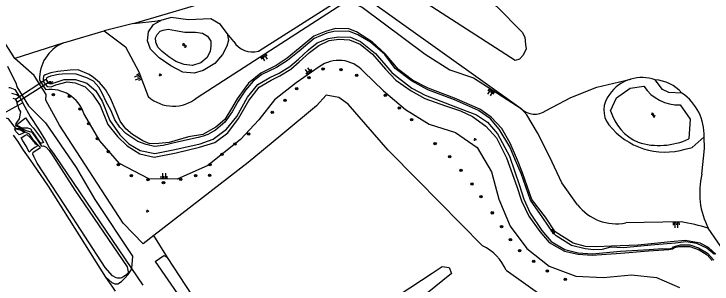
# Model space of a CAD drawing. Extents: x 126000 to 131009, y 393000 to 395500.
# Drawn here: x 129724.5 to 129960.2, y 394345.8 to 394437.1 of the extents above; entities that cross this region are included whole.
import ezdxf

# ---------------------------------------------------------------- set-up
doc = ezdxf.new("R2010")
doc.units = 0
for name, color, linetype in [('gg-knt-BGT kruinlijn', 7, 'Continuous'), ('gg-knt-bronhoudergrens', 7, 'Continuous'), ('gg-kntw-bovenkant insteek waterloop', 7, 'Continuous'), ('gg-kntw-waterlijn', 7, 'Continuous'), ('gg-kwrk-duiker nz buis', 7, 'Continuous'), ('gt-grn-groengrens', 7, 'Continuous'), ('gt-grn-vlakafsluiter', 7, 'Continuous'), ('gt-symb-boom', 7, 'Continuous'), ('gt-symb-groenvak', 7, 'Continuous'), ('gt-symb-talud symbool', 7, 'Continuous'), ('gt-symb-watersymbool', 7, 'Continuous'), ('gx-grn-maaiveld', 7, 'Continuous')]:
    doc.layers.add(name, color=color, linetype=linetype)

# ---------------------------------------------------------------- blocks, each defined once
blk = doc.blocks.new('gt0-WA')
at = {"layer": 'gt-symb-watersymbool'}
for centre, start, end in [((-0.32, 0.02), 28.0725, 151.9275), ((0.43, 0.42), 208.0725, 331.9275), ((-0.32, -0.43), 28.0725, 151.9275), ((0.43, -0.03), 208.0725, 331.9275)]:
    blk.add_arc(centre, 0.425, start, end, dxfattribs=at)
blk = doc.blocks.new('gt0-BOOM')
at = {"layer": 'gt-symb-boom'}
for radius in [0.4, 0.2]:
    blk.add_circle((0, 0), radius, dxfattribs=at)
blk = doc.blocks.new('gt0-GRVAK')
at = {"layer": 'gt-symb-groenvak'}
for p, q in [((-0.11, 0.19), (-0.23, 0.24)), ((-0.18, 0.15), (0.09, 0.15)), ((-0.09, 0.21), (-0.16, 0.32)), ((-0.05, 0.21), (-0.05, 0.39)), ((0, 0.21), (0.06, 0.32)), ((0.01, 0.19), (0.13, 0.24)), ((0.26, -0.05), (0.2, 0.06)), ((0.3, -0.05), (0.3, 0.13)), ((0.35, -0.05), (0.41, 0.06)), ((-0.25, -0.23), (-0.36, -0.18)), ((-0.32, -0.26), (-0.05, -0.26)), ((-0.23, -0.21), (-0.29, -0.1)), ((-0.18, -0.2), (-0.18, -0.02)), ((-0.14, -0.21), (-0.07, -0.1)), ((-0.12, -0.23), (0, -0.18)), ((0.24, -0.07), (0.12, -0.02)), ((0.17, -0.11), (0.44, -0.11)), ((0.37, -0.07), (0.49, -0.02))]:
    blk.add_line(p, q, dxfattribs=at)
blk = doc.blocks.new('gt0-TALUD_1')
at = {"layer": 'gt-symb-talud symbool'}
for p, q in [((-1, -1), (-1, 0)), ((-0.5, -2), (-0.5, 0)), ((0, -1), (0, 0)), ((0.5, -2), (0.5, 0)), ((1, -1), (1, 0))]:
    blk.add_line(p, q, dxfattribs=at)

msp = doc.modelspace()

# ---------------------------------------------------------------- linework, layer by layer
at = {"layer": 'gg-knt-BGT kruinlijn'}
for p, q in [((129742, 394427.58), (129754.97, 394431.43)), ((129740.94, 394427.18), (129741.46, 394427.4)), ((129741.46, 394427.4), (129742, 394427.58)), ((129949.73, 394366.83), (129931.08, 394366.5))]:
    msp.add_line(p, q, dxfattribs=at)
for points in [[(129786.37, 394408.86), (129835.5, 394440.61), (129838.89, 394440.77), (129842.02, 394439.35), (129863.34, 394423.45), (129871.66, 394418.17), (129879.6, 394415.54), (129895.69, 394405.14)], [(129754.97, 394431.43), (129762.11, 394425.99), (129766.66, 394417.48), (129769.84, 394409.15)], [(129827.53, 394419.22), (129819.77, 394413.76), (129812.4, 394408.07), (129807.11, 394401.36), (129800.94, 394394.67), (129789.91, 394385.9), (129779.62, 394381.27), (129769.98, 394381.35), (129760.1, 394386.54), (129753.49, 394394.21), (129748.09, 394403.4)], [(129914.78, 394372.56), (129909.53, 394380), (129905.42, 394388.73), (129901.25, 394396.87), (129897.69, 394403.03), (129895.69, 394405.14)]]:
    msp.add_lwpolyline(points, dxfattribs=at)
for centre, radius, start, end in [((129746.04, 394415.32), 12.91, 113.2494, 182.7506), ((129834.13, 394410.37), 11.04, 40.9644, 126.6932), ((129736.78, 394399.67), 11.91, 18.255, 97.5416), ((129778.28, 394418.57), 12.64, 228.1246, 309.8174), ((129927.85, 394382.76), 16.57, 217.9697, 281.2453), ((129940.84, 394308.64), 58.86, 72.0876, 81.3136)]:
    msp.add_arc(centre, radius, start, end, dxfattribs=at)
at = {"layer": 'gg-knt-bronhoudergrens'}
msp.add_line((129776.34, 394354.76), (129771.74, 394362.24), dxfattribs=at)
for points in [[(129850.81, 394391.11), (129843.25, 394399.76), (129837.33, 394406.55), (129834.22, 394408.89), (129829.95, 394409.63), (129826.6, 394406.06), (129814.63, 394395.99), (129803.53, 394386.93)], [(129882.68, 394358.73), (129860.76, 394380.98), (129850.81, 394391.11)], [(129854.57, 394342.15), (129865.71, 394349.53), (129869.12, 394351.78), (129871.41, 394351.44), (129872.24, 394349.4), (129863.97, 394342.78), (129844.65, 394328.67), (129833.08, 394319.39)]]:
    msp.add_lwpolyline(points, dxfattribs=at)
msp.add_arc((129875.63, 394343.92), 16.4, 23.5464, 64.5125, dxfattribs=at)
at = {"layer": 'gg-kntw-bovenkant insteek waterloop'}
msp.add_line((129733.14, 394414.7), (129735.22, 394411.48), dxfattribs=at)
for points in [[(129961.52, 394355.91), (129959, 394358.11), (129956.21, 394359.66), (129951.29, 394360.57), (129946.2, 394360.06), (129940.8, 394359.5), (129935.15, 394358.93), (129926.23, 394358.61), (129921.18, 394358.41), (129917.43, 394358.47), (129913.28, 394359.6), (129907.27, 394363.41), (129903.98, 394368.42), (129899.38, 394374.39), (129896.15, 394383.34), (129894.52, 394387.73), (129892.07, 394393.4), (129889.17, 394398.38), (129885.6, 394402.26), (129881.81, 394404.86), (129873.23, 394408.68), (129864.29, 394411.95), (129859.04, 394414.75), (129854.31, 394418.27), (129849.83, 394423.56), (129845.49, 394427.51), (129840.18, 394431.06), (129837.51, 394432), (129833.05, 394432.11), (129829.66, 394431.18), (129825.71, 394429.54), (129821.14, 394425.69), (129816.68, 394422.12), (129813.05, 394419.66), (129807.88, 394417.11), (129803.72, 394413.64), (129802.43, 394411.98), (129799.84, 394408.37), (129797.94, 394405.15), (129795.69, 394401.39), (129792.63, 394398.79), (129788.23, 394396.34), (129783.39, 394395.58), (129776.83, 394393.69), (129773.4, 394393.28), (129770.4, 394393.22), (129767.95, 394394.26), (129764.47, 394396.3), (129762.25, 394398.26), (129760.3, 394400.87), (129758.98, 394404.11), (129757.11, 394408.58), (129755.35, 394411.57), (129753.41, 394413.94), (129751.3, 394415.64), (129749.86, 394416.62), (129746.14, 394418.23), (129743.46, 394418.08), (129739.27, 394417.6), (129736.87, 394417.14), (129735, 394416.55), (129734.47, 394416.01), (129734.28, 394415.1), (129734.57, 394413.9), (129735.67, 394412.58), (129736.99, 394412.43), (129738.65, 394413.18), (129742.46, 394414.1), (129745.19, 394413.84), (129748.52, 394412.4), (129750.95, 394410.02), (129753.56, 394406.11), (129756.18, 394399.73), (129759.46, 394395.65), (129762.68, 394392.5), (129766.93, 394389.87), (129771.78, 394388.74), (129779.26, 394390.19), (129787.12, 394392.09), (129792.33, 394393.67), (129796.66, 394396.94), (129800.33, 394401.7), (129803.73, 394407.83), (129807.24, 394412.36), (129811.32, 394414.76), (129814.2, 394416.22), (129817.99, 394418.4), (129820.75, 394420.93), (129824.28, 394424.05), (129827.46, 394426.39), (129830.94, 394428.06), (129834.14, 394428.58), (129837.75, 394428.38), (129841.35, 394426.89), (129845.52, 394423.44), (129849.96, 394418.43), (129853.43, 394414.7), (129858.61, 394411.11), (129863.18, 394408.54), (129870.21, 394406.04), (129875.26, 394404.29), (129879.3, 394402.41), (129883.83, 394399.21), (129887.37, 394395.21), (129890.74, 394388.44), (129894.32, 394378.78), (129895.82, 394373.94), (129898.32, 394368.74), (129902.07, 394363.52), (129905.23, 394359.9), (129910.38, 394356.96), (129914.96, 394355.87), (129919.75, 394355.55), (129929.37, 394356.23), (129938.8, 394357.06), (129943.97, 394357.34), (129945.65, 394357.47), (129946.89, 394357.66), (129947.54, 394358.11), (129948.99, 394358.45), (129952.66, 394358.47), (129955.88, 394357.41), (129958.56, 394355.72), (129960.24, 394353.8)], [(129950.04, 394410.35), (129945.62, 394410.57), (129943.45, 394411.56), (129940.94, 394414.82)], [(129951.17, 394391.38), (129953.52, 394391.95), (129957.54, 394395.52)], [(129755.48, 394348.14), (129757.52, 394346.35), (129758.34, 394346), (129758.55, 394345.91), (129759.5, 394345.89), (129760.84, 394346.67), (129761.91, 394347.82), (129763.06, 394349.06), (129764.16, 394350.7), (129764.17, 394351.09)]]:
    msp.add_lwpolyline(points, dxfattribs=at)
for centre, radius, start, end in [((129936.46, 394402.44), 13.16, 70.0836, 106.4408), ((129936.46, 394402.44), 13.16, 106.4458, 145.4036), ((129931.64, 394404.64), 8, 138.7526, 218.6825), ((129940.27, 394396.1), 17.28, 358.0702, 55.5655), ((129944.38, 394414.52), 24.12, 218.0936, 286.3617)]:
    msp.add_arc(centre, radius, start, end, dxfattribs=at)
at = {"layer": 'gg-kntw-waterlijn'}
for points in [[(129961.04, 394355.76), (129958.44, 394357.94), (129955.09, 394359.57), (129951.31, 394360.06), (129947.88, 394359.62), (129940.92, 394359.02), (129930.15, 394358.05), (129925.87, 394358.29), (129923.15, 394357.46), (129920.31, 394357.35), (129917.39, 394357.69), (129912.79, 394358.88), (129907.56, 394362.09), (129906.43, 394363.26), (129903.09, 394368.18), (129898.88, 394374.13), (129895.75, 394383.2), (129893.87, 394387.52), (129891.87, 394392.14), (129888.37, 394398.12), (129885.35, 394401.6), (129881.32, 394404.45), (129873.26, 394408.08), (129864.26, 394411.48), (129858.76, 394414.45), (129853.22, 394418.68), (129849.67, 394423.34), (129844.82, 394427.57), (129840.61, 394430.07), (129837.5, 394431.32), (129832.49, 394431.2), (129830.09, 394430.54), (129825.87, 394428.84), (129820.76, 394424.51), (129816.88, 394421.37), (129813.15, 394418.95), (129808.12, 394416.62), (129805.26, 394414.4), (129802.66, 394411.29), (129800.2, 394407.61), (129798.19, 394404), (129795.63, 394400.51), (129792.5, 394397.76), (129789.97, 394396.38), (129788.4, 394395.8), (129786.72, 394395.31), (129780.06, 394393.82), (129774.9, 394392.67), (129771.94, 394392.35), (129769.16, 394392.93), (129766.28, 394394.02), (129762.3, 394396.64), (129760.2, 394398.86), (129758.48, 394401.31), (129757.28, 394404.34), (129755.65, 394407.36), (129754.35, 394410.1), (129753.1, 394412.32), (129751.32, 394414.36), (129749.05, 394415.49), (129745.49, 394416.74), (129742.04, 394416.84), (129739.47, 394416.57), (129736.81, 394416.01), (129735.46, 394415.46), (129735.36, 394414.83), (129735.93, 394413.85), (129736.66, 394413.48), (129738.39, 394413.91), (129741.41, 394414.98), (129745.3, 394414.93), (129749.11, 394413.64), (129752.1, 394411.12), (129754.29, 394407.66), (129756.86, 394401.07), (129760.2, 394396.22), (129763.31, 394393.17), (129767.12, 394390.94), (129771.99, 394389.91), (129778.78, 394391.27), (129787.33, 394393.23), (129791.78, 394394.74), (129796.23, 394398.11), (129799.71, 394402.47), (129803.35, 394409), (129806.78, 394413.3), (129810.84, 394415.64), (129814.05, 394417.11), (129817.61, 394419.31), (129820.57, 394421.8), (129823.93, 394424.99), (129826.83, 394427.32), (129830.56, 394428.84), (129834.02, 394429.39), (129838.15, 394429.21), (129841.51, 394427.78), (129846.55, 394423.75), (129852.12, 394417.32), (129853.9, 394415.87), (129858.82, 394412.06), (129863.31, 394409.59), (129868.63, 394407.56), (129873.6, 394405.67), (129880.69, 394402.96), (129884.35, 394400.52), (129887.81, 394396.54), (129891.76, 394389), (129895.23, 394379.07), (129896.61, 394374.54), (129898.75, 394369.73), (129902.73, 394363.91), (129905.91, 394360.21), (129910.49, 394357.49), (129914.96, 394356.42), (129919.7, 394356.06), (129929.3, 394356.88), (129938.95, 394357.53), (129943.48, 394357.86), (129945.6, 394357.66), (129946.91, 394358), (129947.09, 394358.39), (129949.56, 394359.09), (129952.67, 394359.06), (129955.62, 394358.02), (129958.62, 394356.27), (129960.75, 394353.91)], [(129925.92, 394404.36), (129927.95, 394408.79), (129932.53, 394412.02), (129937.16, 394412.63)], [(129949.43, 394406.33), (129952.87, 394401.51), (129952.37, 394394.88)]]:
    msp.add_lwpolyline(points, dxfattribs=at)
for centre, radius, start, end in [((129948.97, 394420.54), 14.21, 213.8033, 271.8516), ((129942.34, 394409.31), 17.15, 196.7712, 245.3968), ((129942.28, 394416.5), 23.86, 252.7502, 295.0277)]:
    msp.add_arc(centre, radius, start, end, dxfattribs=at)
at = {"layer": 'gg-kwrk-duiker nz buis'}
for p, q in [((129724.98, 394408.33), (129735.19, 394415.04)), ((129735.97, 394413.79), (129725.66, 394407.32)), ((129735.19, 394415.04), (129735.97, 394413.79)), ((129725.66, 394407.32), (129724.98, 394408.33))]:
    msp.add_line(p, q, dxfattribs=at)
at = {"layer": 'gt-grn-groengrens'}
for p, q in [((129740.94, 394427.18), (129724.76, 394421.98)), ((129803.53, 394386.93), (129771.74, 394362.24)), ((129771.74, 394362.24), (129768.14, 394359.44))]:
    msp.add_line(p, q, dxfattribs=at)
for points in [[(129807.04, 394424.55), (129836.65, 394443.43), (129838.68, 394443.59)], [(129838.68, 394443.59), (129841.62, 394443.83), (129895.69, 394405.14)], [(129768.14, 394359.44), (129761.4, 394366.41), (129739.84, 394399.49), (129735.21, 394408), (129735.3, 394409.88), (129731.35, 394416.24), (129724.76, 394421.98)], [(129725.24, 394413.45), (129725.4, 394412.44), (129729.41, 394406.03), (129735.07, 394400.25), (129745.49, 394385.16), (129751.76, 394374.35), (129764.46, 394355.22), (129764.17, 394351.09)], [(129904.17, 394404.49), (129912.55, 394408.86), (129921.29, 394412.35), (129932.73, 394415.06)], [(129956.8, 394382.95), (129957.71, 394391.64), (129957.54, 394395.52)], [(129974.67, 394339.01), (129965.44, 394355.2), (129958.94, 394364.65)], [(129772.19, 394353.4), (129775.06, 394355.43), (129776.34, 394354.76)]]:
    msp.add_lwpolyline(points, dxfattribs=at)
for centre, radius, start, end in [((129804.92, 394431.46), 7.23, 210.4531, 287.0697), ((129940.14, 394401.66), 13.18, 41.2612, 86.5032), ((129900.31, 394409.81), 6.58, 225.3105, 305.9272), ((129982.01, 394376.62), 25.99, 165.9217, 207.438)]:
    msp.add_arc(centre, radius, start, end, dxfattribs=at)
at = {"layer": 'gt-grn-vlakafsluiter'}
for p, q in [((129722.3, 394419.42), (129725.24, 394413.45)), ((129764.17, 394351.09), (129767.95, 394345.42))]:
    msp.add_line(p, q, dxfattribs=at)
at = {"layer": 'gx-grn-maaiveld'}
for p, q in [((129764.79, 394433.89), (129828.65, 394452.73)), ((129764.79, 394433.89), (129773.03, 394434.77)), ((129774.07, 394434.84), (129773.03, 394434.77)), ((129764.79, 394433.89), (129754.97, 394431.43)), ((129798.69, 394427.8), (129796.46, 394430.43)), ((129726.37, 394409.1), (129727.43, 394407.01)), ((129725.78, 394406.11), (129718.43, 394402.13)), ((129727.43, 394407.01), (129725.78, 394406.11))]:
    msp.add_line(p, q, dxfattribs=at)
for points in [[(129724.76, 394421.98), (129719.05, 394430.94), (129709.62, 394453.54), (129791.92, 394475.92), (129796.8, 394478.12), (129799.04, 394478.39)], [(129873.31, 394448.08), (129875.3, 394448.34), (129877.15, 394447.55), (129879.8, 394445.96), (129887.47, 394439.74), (129896.07, 394430.88), (129896.99, 394429.29), (129897.26, 394426.78), (129897.39, 394425.33), (129896.47, 394423.21), (129895.14, 394421.75), (129893.69, 394421.36), (129864.05, 394440.54), (129863.88, 394442.18), (129868.68, 394446.49), (129871.07, 394447.68), (129873.31, 394448.08)], [(129796.46, 394430.43), (129796.93, 394428.17), (129796.4, 394426.25), (129794.85, 394423.41), (129792.25, 394420.36), (129788.4, 394417.97), (129785.27, 394417.03), (129781.52, 394417.39), (129777.5, 394419.57), (129773.53, 394422.29), (129770.58, 394425.15), (129769.61, 394428.03), (129769.94, 394431.03), (129771.57, 394433.51), (129774.07, 394434.84)], [(129796.46, 394430.43), (129794.24, 394433.57), (129790.97, 394435.39), (129783.34, 394435.1), (129777.58, 394435.87), (129774.07, 394434.84)], [(129790.7, 394424.52), (129789.71, 394422.4), (129787.58, 394420.6), (129784.73, 394419.7), (129781.99, 394420.01), (129779.13, 394421.07), (129776.72, 394422.57), (129774.52, 394424.36), (129773.09, 394425.85), (129772.33, 394427.5), (129772.31, 394429.02), (129772.84, 394430.13), (129773.82, 394431.22), (129774.82, 394431.63), (129776.53, 394431.91), (129779.04, 394431.46), (129782.18, 394430.94), (129785.75, 394430.93), (129788.16, 394430.61), (129789.82, 394429.59), (129790.99, 394427.88), (129790.96, 394426.19), (129790.7, 394424.52)], [(129842.46, 394417.61), (129849.25, 394411.14), (129856.64, 394404.79), (129864.71, 394399.89), (129873.59, 394396.98), (129880.88, 394391.9), (129885.74, 394383.75), (129888.18, 394374.5), (129892.04, 394365.37), (129897.63, 394357.8), (129905.21, 394351.83), (129914.21, 394348.44), (129923.59, 394348.07), (129933.02, 394348.92), (129941.4, 394348.03), (129949.24, 394344.6)], [(129722.76, 394412.26), (129723.06, 394412.23), (129724.8, 394411.58), (129726.37, 394409.1)], [(129726.37, 394409.1), (129725.36, 394409.74), (129723.73, 394410.23)], [(129725.78, 394406.11), (129725.48, 394407.41), (129725.01, 394408.3), (129724.17, 394408.5)], [(129725.78, 394406.11), (129726, 394405.13), (129726.65, 394404.06), (129726.4, 394402.87), (129726.27, 394401.61), (129725.05, 394400.08), (129725.04, 394399.39), (129726.99, 394398.43), (129728.65, 394397.68), (129730.55, 394397.19), (129732.45, 394394.47), (129733.81, 394392.45), (129734.5, 394392.49), (129735.35, 394392.07), (129736.35, 394390.95), (129737.56, 394389.12), (129745.06, 394377.59), (129762.75, 394351.64), (129763, 394349.97), (129762.88, 394349.51), (129762.66, 394349.16), (129762.17, 394348.71), (129761.6, 394348.33), (129760.94, 394347.88), (129760.41, 394347.82), (129759.82, 394347.82), (129759.48, 394347.85), (129758.97, 394347.86), (129757.77, 394348.56), (129755.31, 394351.4), (129741.57, 394372.59), (129732.33, 394386.68), (129731.28, 394388.68)], [(129727.43, 394407.01), (129727.57, 394406.75), (129730, 394402.48), (129732.8, 394398.19), (129735.16, 394394.37), (129736.45, 394391.72), (129738.08, 394389.57), (129764.17, 394351.09)], [(129731.28, 394388.68), (129730.84, 394389.65), (129730.96, 394390.37), (129733.46, 394391.92), (129733.03, 394392.45), (129731.1, 394394.44), (129729.74, 394396.47), (129728.22, 394397.1), (129726.41, 394398.25), (129725.25, 394398.39), (129724.53, 394399.17), (129722.6, 394401.61), (129720.94, 394402.06), (129718.43, 394402.13)], [(129731.96, 394395.58), (129730.95, 394396.97), (129730.67, 394397.4), (129730.12, 394398.2), (129729.11, 394398.52), (129727.27, 394398.5), (129725.81, 394399.28), (129725.4, 394399.78), (129726.39, 394400.35), (129728.38, 394401.98), (129729.85, 394399.86), (129731.08, 394398.53), (129732.09, 394397.19), (129733.8, 394394.93), (129734.41, 394393.65), (129733.84, 394393.42), (129733.42, 394393.43), (129731.96, 394395.58)], [(129726.2, 394396.28), (129725.24, 394397.3), (129724.65, 394398.29), (129725.02, 394398.29), (129726.57, 394397.93), (129727.62, 394397.31), (129728.05, 394397.06), (129727.15, 394396.55), (129726.2, 394396.28)], [(129727.48, 394394.23), (129726.96, 394395.18), (129728.12, 394395.98), (129728.83, 394396.4), (129730.03, 394395.17), (129731.67, 394393.36), (129732.73, 394392.59), (129731.5, 394391.91), (129730.23, 394391.01), (129729.6, 394390.41), (129728.71, 394392.34), (129727.48, 394394.23)], [(129755.48, 394348.14), (129736.14, 394378.86), (129730.93, 394386.46), (129729.37, 394388.7), (129727.75, 394391.02), (129725.77, 394394.14), (129724.29, 394396.1)], [(129835.32, 394255.41), (129837.08, 394257.03), (129837.74, 394258.71), (129837.19, 394261.54), (129836, 394265.24), (129823.27, 394282.38), (129809.69, 394303.89), (129776.34, 394354.76)], [(129772.19, 394353.4), (129780.7, 394341.01), (129790.64, 394323.71), (129803.06, 394304.41), (129814.19, 394286.35), (129826.85, 394266.3), (129835.32, 394255.41)], [(129890.66, 394350.47), (129929.7, 394322.68), (129923.09, 394315.58), (129911.01, 394305.87), (129894.33, 394292.01), (129884.72, 394283.6), (129868.62, 394269.64), (129862.87, 394264.22), (129859.78, 394260.67), (129853.6, 394256.09), (129849.74, 394253.07), (129842.1, 394245.29)], [(129758.8, 394343.41), (129757.86, 394344.75), (129755.48, 394348.14)]]:
    msp.add_lwpolyline(points, dxfattribs=at)

# ---------------------------------------------------------------- block references
at = {"layer": 'gt-symb-boom'}
for p in [(129828.88, 394418.45), (129834.87, 394418.24), (129824.1, 394415.55), (129840.21, 394416.39), (129819.95, 394411.87), (129737.77, 394409.78), (129743.22, 394409.22), (129815.96, 394407.9), (129849.85, 394409.57), (129746.83, 394404.98), (129811.68, 394403.85), (129854.56, 394405.27), (129858.77, 394401.35), (129749.71, 394400.02), (129803.76, 394396.55), (129752.65, 394394.9), (129799.09, 394393.14), (129866.7, 394393.25), (129756.36, 394390.5), (129794.74, 394389.66), (129871.65, 394388.88), (129759.73, 394386.2), (129790.7, 394386.19), (129875.46, 394384.23), (129764.15, 394382.39), (129785.83, 394382.48), (129790.54, 394382.59), (129769.74, 394381.14), (129774.97, 394380.11), (129780.79, 394381.23), (129879.13, 394379.59), (129882.14, 394375.33), (129886, 394369.88), (129889.11, 394365.18), (129892.14, 394360.86), (129895.23, 394357.13), (129899.99, 394353.53), (129904.59, 394350.27), (129910.62, 394347.37)]:
    msp.add_blockref('gt0-BOOM', p, dxfattribs=at)
at = {"layer": 'gt-symb-groenvak'}
for p in [(129773.84, 394416.56), (129880.18, 394394.72), (129769.57, 394370.51)]:
    msp.add_blockref('gt0-GRVAK', p, dxfattribs=at)
at = {"layer": 'gt-symb-talud symbool'}
for p, xscale, yscale, rotation in [((129808.54, 394423.2), 1.000522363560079, 1.0005223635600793, 32.800600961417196), ((129824.37, 394416.99), 1.0001184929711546, 1.0001184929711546, -144.97512672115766), ((129767.21, 394416.03), 1.0002599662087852, 1.0002599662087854, -69.02828943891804), ((129886.02, 394411.39), 0.9999809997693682, 0.9999809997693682, -32.752439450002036), ((129775.11, 394381.31), 1.0000604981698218, 1.0000604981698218, 179.36977184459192), ((129948.14, 394366.78), 1.0003644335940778, 1.0003644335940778, 1.5466102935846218)]:
    msp.add_blockref('gt0-TALUD_1', p, dxfattribs=dict(at, xscale=xscale, yscale=yscale, rotation=rotation))
at = {"layer": 'gt-symb-watersymbool'}
for p, rotation in [((129781.99, 394426.45), -21.280166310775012), ((129736.9, 394413.87), 19.08724450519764), ((129940.31, 394402.95), -28.230901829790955), ((129906.37, 394363.55), -37.110682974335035)]:
    msp.add_blockref('gt0-WA', p, dxfattribs=dict(at, rotation=rotation))

doc.saveas('drawing.dxf')
